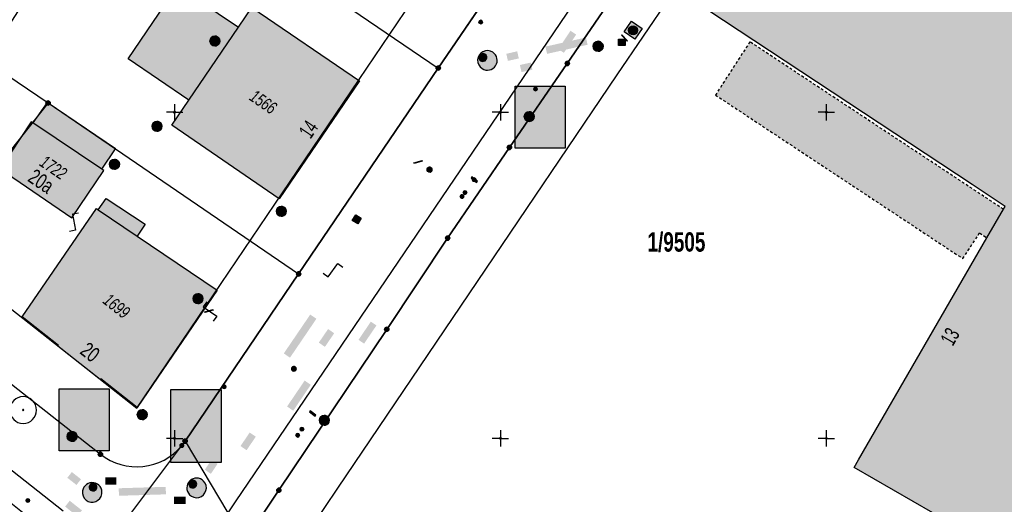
# Model space of a CAD drawing. Header units: metres. Extents: x 2695560 to 2696939, y 1260491 to 1262050.
# Tile 649 of 656: x 2696189 to 2696265, y 1261020 to 1261057. Entities that reach past the tile are written whole.
import ezdxf

# ---------------------------------------------------------------- set-up
doc = ezdxf.new("R2010")
doc.units = ezdxf.units.M
doc.linetypes.add('AUSGEZOGEN', pattern=[0])
doc.linetypes.add('VERDECKT2_S2', pattern=[0.36, 0.2, -0.16])
for name, color, linetype in [('XR$1$AV_Flächen (EO)', 7, 'AUSGEZOGEN'), ('XR$1$AV_Gebäudeflächen (BB)', 7, 'AUSGEZOGEN'), ('XR$1$AV_Gebäudeflächen (EO)', 7, 'AUSGEZOGEN'), ('XR$1$AV_Grenzpunkte', 7, 'AUSGEZOGEN'), ('XR$1$AV_Grundstück-Nr.', 7, 'AUSGEZOGEN'), ('XR$1$AV_Haus-Nr.', 7, 'AUSGEZOGEN'), ('XR$1$AV_Koordinatennetzpunkte', 7, 'AUSGEZOGEN'), ('XR$1$AV_Linien (BB)', 7, 'AUSGEZOGEN'), ('XR$1$AV_Linien (EO)', 7, 'AUSGEZOGEN'), ('XR$1$AV_Versicherung-Nr.', 7, 'AUSGEZOGEN'), ('XR$1$AW_LK_Schachtdeckel', 24, 'AUSGEZOGEN'), ('XR$1$AW_LK_Zwischenpunkt', 24, 'AUSGEZOGEN'), ('XR$1$EW_LK_Knoten', 1, 'AUSGEZOGEN'), ('XR$1$FM_LK_SW_TRASSEKNOTEN', 94, 'AUSGEZOGEN'), ('XR$1$GR_Baum', 94, 'AUSGEZOGEN'), ('XR$1$Liegenschaftsgrenzen', 7, 'AUSGEZOGEN'), ('XR$1$PFAV', 255, 'AUSGEZOGEN'), ('XR$1$PFAW', 255, 'AUSGEZOGEN'), ('XR$1$PFEW', 255, 'AUSGEZOGEN'), ('XR$1$PFWA', 255, 'AUSGEZOGEN'), ('XR$1$PFWFM', 255, 'AUSGEZOGEN'), ('XR$1$RAEW', 8, 'AUSGEZOGEN'), ('XR$1$RP_Abstandslinie', 7, 'AUSGEZOGEN'), ('XR$1$WA_LK_Absperrarmatur', 171, 'AUSGEZOGEN'), ('XR$1$WA_LK_Rohrleitungsteil', 171, 'AUSGEZOGEN')]:
    doc.layers.add(name, color=color, linetype=linetype)
doc.styles.add('ARIAL', font='arial.ttf')

# ---------------------------------------------------------------- blocks, each defined once
blk = doc.blocks.new('COMPLEXOBJECT_216')
at = {"layer": 'XR$1$AV_Linien (BB)', "color": 7, "linetype": 'AUSGEZOGEN', "transparency": 33554687}
blk.add_line((6178.66, 11036.1), (6194.31, 11023.79), dxfattribs=at)
blk.add_arc((6197.093, 11027.325), 4.499, 231.7849, 320.3496, dxfattribs=at)
blk = doc.blocks.new('COMPLEXOBJECT_247')
at = {"layer": 'XR$1$AV_Linien (BB)', "color": 7, "linetype": 'AUSGEZOGEN', "transparency": 33554687}
blk.add_line((6150.06, 11049.55), (6190.14, 11017.93), dxfattribs=at)
blk.add_arc((6187.213, 11014.383), 4.599, 323.0829, 50.47373, dxfattribs=at)
blk = doc.blocks.new('COMPLEXOBJECT_740')
at = {"layer": 'XR$1$AV_Linien (BB)', "color": 7, "linetype": 'AUSGEZOGEN', "transparency": 33554687}
blk.add_lwpolyline([(6287.505, 11142.244), (6261.157, 11103.34), (6204.708, 11020.205), (6204.085, 11019.306)], dxfattribs=at)
blk = doc.blocks.new('COMPLEXOBJECT_741')
at = {"layer": 'XR$1$AV_Linien (BB)', "color": 7, "linetype": 'AUSGEZOGEN', "transparency": 33554687}
blk.add_lwpolyline([(6088.704, 11099.658), (6147.236, 11053.415), (6148.646, 11053.193), (6191.449, 11019.447)], dxfattribs=at)
blk = doc.blocks.new('COMPLEXOBJECT_1279')
at = {"layer": 'XR$1$Liegenschaftsgrenzen', "color": 7, "linetype": 'AUSGEZOGEN', "transparency": 33554687}
blk.add_line((6150.06, 11049.55), (6190.14, 11017.93), dxfattribs=at)
for centre, radius, start, end in [((6147.342, 11046.081), 4.407, 51.9274, 56.74556), ((6187.213, 11014.383), 4.599, 323.0829, 50.47373)]:
    blk.add_arc(centre, radius, start, end, dxfattribs=at)
blk = doc.blocks.new('COMPLEXOBJECT_1288')
at = {"layer": 'XR$1$Liegenschaftsgrenzen', "color": 7, "linetype": 'AUSGEZOGEN', "transparency": 33554687}
blk.add_line((6178.66, 11036.1), (6194.31, 11023.79), dxfattribs=at)
blk.add_arc((6197.093, 11027.325), 4.499, 231.7849, 320.3496, dxfattribs=at)
blk = doc.blocks.new('BAV15')
at = {"layer": 'XR$1$PFAV', "transparency": 33554687}
blk.add_hatch(color=7, dxfattribs=at).paths.add_polyline_path([(0.5, 0), (0.49, 0.1), (0.46, 0.2), (0.41, 0.29), (0.34, 0.36), (0.26, 0.42), (0.17, 0.47), (0.08, 0.49), (-0.03, 0.5), (-0.13, 0.48), (-0.22, 0.45), (-0.31, 0.4), (-0.38, 0.33), (-0.44, 0.24), (-0.48, 0.15), (-0.5, 0.05), (-0.5, -0.05), (-0.48, -0.15), (-0.44, -0.24), (-0.38, -0.33), (-0.31, -0.4), (-0.22, -0.45), (-0.13, -0.48), (-0.03, -0.5), (0.08, -0.49), (0.17, -0.47), (0.26, -0.42), (0.34, -0.36), (0.41, -0.29), (0.46, -0.2), (0.49, -0.1)])
at = {"color": 7, "transparency": 33554687}
for start, end in [(90, 270), (270, 90)]:
    blk.add_arc((0, 0), 0.5, start, end, dxfattribs=at)
at = {"layer": 'XR$1$PFAV', "transparency": 33554687}
blk.add_circle((0, 0), 0.5, dxfattribs=at)
blk = doc.blocks.new('BWAV20')
at = {"true_color": 0x000000, "transparency": 33554687}
blk.add_hatch(color=18, dxfattribs=at).paths.add_polyline_path([(0.17, 0), (0.16, 0.03), (0.15, 0.07), (0.14, 0.1), (0.11, 0.12), (0.09, 0.14), (0.06, 0.16), (0.03, 0.16), (-0.01, 0.17), (-0.04, 0.16), (-0.07, 0.15), (-0.1, 0.13), (-0.13, 0.11), (-0.15, 0.08), (-0.16, 0.05), (-0.17, 0.02), (-0.17, -0.02), (-0.16, -0.05), (-0.15, -0.08), (-0.13, -0.11), (-0.1, -0.13), (-0.07, -0.15), (-0.04, -0.16), (-0.01, -0.17), (0.03, -0.16), (0.06, -0.16), (0.09, -0.14), (0.11, -0.12), (0.14, -0.1), (0.15, -0.07), (0.16, -0.03)])
at = {"layer": 'XR$1$PFAV', "transparency": 33554687}
blk.add_hatch(color=7, dxfattribs=at).paths.add_polyline_path([(0.5, 0), (0.49, 0.1), (0.46, 0.2), (0.41, 0.29), (0.34, 0.36), (0.26, 0.42), (0.17, 0.47), (0.08, 0.49), (-0.03, 0.5), (-0.13, 0.48), (-0.22, 0.45), (-0.31, 0.4), (-0.38, 0.33), (-0.44, 0.24), (-0.48, 0.15), (-0.5, 0.05), (-0.5, -0.05), (-0.48, -0.15), (-0.44, -0.24), (-0.38, -0.33), (-0.31, -0.4), (-0.22, -0.45), (-0.13, -0.48), (-0.03, -0.5), (0.08, -0.49), (0.17, -0.47), (0.26, -0.42), (0.34, -0.36), (0.41, -0.29), (0.46, -0.2), (0.49, -0.1)])
blk = doc.blocks.new('BAV2041')
at = {"color": 7, "transparency": 33554687}
for p, q in [((-0.05, 0), (-0.5, 0)), ((0, 0.5), (0, 0.05)), ((0.05, 0), (0.5, 0)), ((0, -0.05), (0, -0.5))]:
    blk.add_line(p, q, dxfattribs=at)
blk.add_circle((0, 0), 0.05, dxfattribs=at)
for start, end in [(90, 270), (270, 90)]:
    blk.add_arc((0, 0), 0.05, start, end, dxfattribs=at)
blk = doc.blocks.new('WBGR1')
at = {"color": 94, "transparency": 33554687}
for radius, start, end in [(1, 90, 270), (1, 270, 90), (0.05, 90, 270), (0.05, 270, 90)]:
    blk.add_arc((0, 0), radius, start, end, dxfattribs=at)
blk = doc.blocks.new('BAW2092')
at = {"true_color": 0x000000, "transparency": 33554687}
blk.add_hatch(color=18, dxfattribs=at).paths.add_polyline_path([(-0.03, 0.5), (-0.03, -0.5), (0.03, -0.5), (0.03, 0.5)])
at = {"transparency": 33554687}
blk.add_lwpolyline([(-0.03, 0.5), (0.03, 0.5), (0.03, -0.5), (-0.03, -0.5), (-0.03, 0.5)], close=True, dxfattribs=at)
blk = doc.blocks.new('BAW2093')
at = {"transparency": 33554687}
blk.add_lwpolyline([(-0.375, -0.5), (0, -0.5), (0, 0.5), (0.375, 0.5)], dxfattribs=at)
blk = doc.blocks.new('BAW2087')
at = {"lineweight": 25, "true_color": 0x000000, "transparency": 33554687}
h = blk.add_hatch(color=18, dxfattribs=at)
h.paths.add_polyline_path([(-0.5, 0.5), (-0.5, -0.5), (0.5, -0.5), (0.5, 0.5)])
h.paths.add_polyline_path([(0.337, -0.069), (0.316, -0.136), (0.282, -0.196), (0.237, -0.249), (0.182, -0.292), (0.119, -0.322), (0.052, -0.34), (-0.017, -0.343), (-0.086, -0.333), (-0.151, -0.309), (-0.21, -0.272), (-0.261, -0.224), (-0.301, -0.167), (-0.328, -0.103), (-0.342, -0.035), (-0.342, 0.035), (-0.328, 0.103), (-0.301, 0.167), (-0.261, 0.224), (-0.21, 0.272), (-0.151, 0.309), (-0.086, 0.333), (-0.017, 0.343), (0.052, 0.34), (0.119, 0.322), (0.182, 0.292), (0.237, 0.249), (0.282, 0.196), (0.316, 0.136), (0.337, 0.069), (0.344, 0)], flags=16)
at = {"layer": 'XR$1$PFAW', "lineweight": 25, "transparency": 33554687}
blk.add_hatch(color=7, dxfattribs=at).paths.add_polyline_path([(0.344, 0), (0.337, 0.069), (0.316, 0.136), (0.282, 0.196), (0.237, 0.249), (0.182, 0.292), (0.119, 0.322), (0.052, 0.34), (-0.017, 0.343), (-0.086, 0.333), (-0.151, 0.309), (-0.21, 0.272), (-0.261, 0.224), (-0.301, 0.167), (-0.328, 0.103), (-0.342, 0.035), (-0.342, -0.035), (-0.328, -0.103), (-0.301, -0.167), (-0.261, -0.224), (-0.21, -0.272), (-0.151, -0.309), (-0.086, -0.333), (-0.017, -0.343), (0.052, -0.34), (0.119, -0.322), (0.182, -0.292), (0.237, -0.249), (0.282, -0.196), (0.316, -0.136), (0.337, -0.069)])
at = {"lineweight": 25, "transparency": 33554687}
for p, q in [((-0.5, 0.5, 0.993), (0.5, 0.5, 0.993)), ((-0.5, -0.5, 0.993), (-0.5, 0.5, 0.993)), ((0.5, 0.5, 0.993), (0.5, -0.5, 0.993)), ((0.5, -0.5, 0.993), (-0.5, -0.5, 0.993))]:
    blk.add_line(p, q, dxfattribs=at)
blk.add_circle((0, 0), 0.344, dxfattribs=at)
at = {"layer": 'XR$1$PFAW', "lineweight": 25, "transparency": 33554687}
blk.add_line((-0.5, 0.5), (0.5, 0.5), dxfattribs=at)
at = {"layer": 'XR$1$PFAW', "color": 31, "lineweight": 25, "transparency": 33554687}
for p, q in [((-0.5, -0.5), (-0.5, 0.5)), ((0.5, 0.5), (0.5, -0.5)), ((0.5, -0.5), (-0.5, -0.5))]:
    blk.add_line(p, q, dxfattribs=at)
at = {"layer": 'XR$1$PFAW', "lineweight": 25, "transparency": 33554687}
blk.add_circle((0, 0), 0.344, dxfattribs=at)
blk = doc.blocks.new('BAW2089')
at = {"layer": 'XR$1$PFAW', "transparency": 33554687}
blk.add_hatch(color=7, dxfattribs=at).paths.add_polyline_path([(-0.5, 0.5), (-0.5, -0.5), (0.5, -0.5), (0.5, 0.5)])
at = {"transparency": 33554687}
blk.add_lwpolyline([(-0.5, 0.5), (0.5, 0.5), (0.5, -0.5), (-0.5, -0.5), (-0.5, 0.5)], close=True, dxfattribs=at)
at = {"layer": 'XR$1$PFAW', "transparency": 33554687}
blk.add_lwpolyline([(-0.5, 0.5), (0.5, 0.5), (0.5, -0.5), (-0.5, -0.5), (-0.5, 0.5)], close=True, dxfattribs=at)
blk = doc.blocks.new('BAW2082')
at = {"layer": 'XR$1$PFAW', "transparency": 33554687}
blk.add_hatch(color=7, dxfattribs=at).paths.add_polyline_path([(0.51, 0), (0.5, 0.1), (0.47, 0.19), (0.42, 0.28), (0.35, 0.36), (0.27, 0.42), (0.18, 0.47), (0.08, 0.49), (-0.02, 0.5), (-0.12, 0.48), (-0.21, 0.45), (-0.3, 0.39), (-0.37, 0.32), (-0.43, 0.24), (-0.47, 0.15), (-0.49, 0.05), (-0.49, -0.05), (-0.47, -0.15), (-0.43, -0.25), (-0.37, -0.33), (-0.3, -0.4), (-0.21, -0.45), (-0.12, -0.49), (-0.02, -0.5), (0.08, -0.5), (0.18, -0.47), (0.27, -0.43), (0.35, -0.37), (0.42, -0.29), (0.47, -0.2), (0.5, -0.1)])
at = {"transparency": 33554687}
for start, end in [(91.1948, 268.8052), (268.8052, 91.1948)]:
    blk.add_arc((0.01, 0), 0.5, start, end, dxfattribs=at)
at = {"layer": 'XR$1$PFAW', "transparency": 33554687}
blk.add_circle((0.01, 0), 0.5, dxfattribs=at)
blk = doc.blocks.new('BAW2083')
at = {"layer": 'XR$1$PFAW', "transparency": 33554687}
h = blk.add_hatch(color=7, dxfattribs=at)
h.paths.add_polyline_path([(0.414, 0.751), (0.338, 0.747), (0.263, 0.735), (0.189, 0.716), (0.118, 0.69), (0.05, 0.656), (-0.015, 0.616), (-0.075, 0.57), (-0.13, 0.517), (-0.179, 0.46), (-0.223, 0.397), (-0.259, 0.331), (-0.289, 0.261), (-0.312, 0.189), (-0.327, 0.114), (-0.335, 0.039), (-0.335, -0.037), (-0.327, -0.113), (-0.312, -0.187), (-0.289, -0.26), (-0.259, -0.33), (-0.223, -0.396), (-0.179, -0.458), (-0.13, -0.516), (-0.075, -0.568), (-0.015, -0.615), (0.05, -0.655), (0.118, -0.689), (0.189, -0.715), (0.263, -0.734), (0.338, -0.746), (0.414, -0.749), (0.49, -0.746), (0.565, -0.734), (0.638, -0.715), (0.71, -0.689), (0.778, -0.655), (0.842, -0.615), (0.902, -0.568), (0.957, -0.516), (1.007, -0.458), (1.05, -0.396), (1.087, -0.33), (1.117, -0.26), (1.14, -0.187), (1.155, -0.113), (1.163, -0.037), (1.163, 0.039), (1.155, 0.114), (1.14, 0.189), (1.117, 0.261), (1.087, 0.331), (1.05, 0.397), (1.007, 0.46), (0.957, 0.517), (0.902, 0.57), (0.842, 0.616), (0.778, 0.656), (0.71, 0.69), (0.638, 0.716), (0.565, 0.735), (0.49, 0.747)])
h.paths.add_polyline_path([(0.03, -0.298), (0, -0.3), (-0.03, -0.298), (-0.06, -0.294), (-0.09, -0.286), (-0.118, -0.276), (-0.146, -0.262), (-0.171, -0.246), (-0.195, -0.228), (-0.217, -0.207), (-0.237, -0.184), (-0.255, -0.159), (-0.269, -0.132), (-0.281, -0.104), (-0.29, -0.075), (-0.297, -0.045), (-0.3, -0.015), (-0.3, 0.015), (-0.297, 0.045), (-0.29, 0.075), (-0.281, 0.104), (-0.269, 0.132), (-0.255, 0.159), (-0.237, 0.184), (-0.217, 0.207), (-0.195, 0.228), (-0.171, 0.246), (-0.146, 0.262), (-0.118, 0.276), (-0.09, 0.286), (-0.06, 0.294), (-0.03, 0.298), (0, 0.3), (0.03, 0.298), (0.06, 0.294), (0.09, 0.286), (0.118, 0.276), (0.146, 0.262), (0.171, 0.246), (0.195, 0.228), (0.217, 0.207), (0.237, 0.184), (0.255, 0.159), (0.269, 0.132), (0.281, 0.104), (0.29, 0.075), (0.297, 0.045), (0.3, 0.015), (0.3, -0.015), (0.297, -0.045), (0.29, -0.075), (0.281, -0.104), (0.269, -0.132), (0.255, -0.159), (0.237, -0.184), (0.217, -0.207), (0.195, -0.228), (0.171, -0.246), (0.146, -0.262), (0.118, -0.276), (0.09, -0.286), (0.06, -0.294)], flags=16)
blk.add_hatch(color=7, dxfattribs=at).paths.add_polyline_path([(0, 0.3), (-0.03, 0.298), (-0.06, 0.294), (-0.09, 0.286), (-0.118, 0.276), (-0.146, 0.262), (-0.171, 0.246), (-0.195, 0.228), (-0.217, 0.207), (-0.237, 0.184), (-0.255, 0.159), (-0.269, 0.132), (-0.281, 0.104), (-0.29, 0.075), (-0.297, 0.045), (-0.3, 0.015), (-0.3, -0.015), (-0.297, -0.045), (-0.29, -0.075), (-0.281, -0.104), (-0.269, -0.132), (-0.255, -0.159), (-0.237, -0.184), (-0.217, -0.207), (-0.195, -0.228), (-0.171, -0.246), (-0.146, -0.262), (-0.118, -0.276), (-0.09, -0.286), (-0.06, -0.294), (-0.03, -0.298), (0, -0.3), (0.03, -0.298), (0.06, -0.294), (0.09, -0.286), (0.118, -0.276), (0.146, -0.262), (0.171, -0.246), (0.195, -0.228), (0.217, -0.207), (0.237, -0.184), (0.255, -0.159), (0.269, -0.132), (0.281, -0.104), (0.29, -0.075), (0.297, -0.045), (0.3, -0.015), (0.3, 0.015), (0.297, 0.045), (0.29, 0.075), (0.281, 0.104), (0.269, 0.132), (0.255, 0.159), (0.237, 0.184), (0.217, 0.207), (0.195, 0.228), (0.171, 0.246), (0.146, 0.262), (0.118, 0.276), (0.09, 0.286), (0.06, 0.294), (0.03, 0.298)])
at = {"transparency": 33554687}
for start, end in [(90, 270), (270, 90)]:
    blk.add_arc((0.414, 0.001), 0.75, start, end, dxfattribs=at)
at = {"lineweight": 25, "transparency": 33554687}
for start, end in [(90, 270), (270, 90)]:
    blk.add_arc((0, 0), 0.3, start, end, dxfattribs=at)
blk = doc.blocks.new('BAW2088')
at = {"layer": 'XR$1$PFAW', "transparency": 33554687}
blk.add_hatch(color=253, dxfattribs=at).paths.add_polyline_path([(0.51, 0), (0.5, 0.101), (0.47, 0.197), (0.421, 0.286), (0.355, 0.362), (0.275, 0.424), (0.184, 0.469), (0.086, 0.494), (-0.015, 0.499), (-0.115, 0.484), (-0.21, 0.449), (-0.296, 0.395), (-0.369, 0.326), (-0.427, 0.243), (-0.467, 0.15), (-0.487, 0.051), (-0.487, -0.051), (-0.467, -0.15), (-0.427, -0.243), (-0.369, -0.326), (-0.296, -0.395), (-0.21, -0.449), (-0.115, -0.484), (-0.015, -0.499), (0.086, -0.494), (0.184, -0.469), (0.275, -0.424), (0.355, -0.362), (0.421, -0.286), (0.47, -0.197), (0.5, -0.101)])
at = {"transparency": 33554687}
for start, end in [(91.19481, 268.80519), (268.80519, 91.19481)]:
    blk.add_arc((0.01, 0), 0.5, start, end, dxfattribs=at)
at = {"layer": 'XR$1$PFAW', "transparency": 33554687}
blk.add_circle((0.01, 0), 0.5, dxfattribs=at)
blk = doc.blocks.new('BWA2013')
at = {"true_color": 0x000000, "transparency": 33554687}
blk.add_hatch(color=18, dxfattribs=at).paths.add_polyline_path([(-0.29, -0.41), (0.35, 0.36), (0.29, 0.41), (-0.35, -0.36)])
at = {"transparency": 33554687}
blk.add_lwpolyline([(-0.29, -0.41), (-0.35, -0.36), (0.29, 0.41), (0.35, 0.36), (-0.29, -0.41)], close=True, dxfattribs=at)
blk = doc.blocks.new('BWA965')
at = {"layer": 'XR$1$PFWA', "transparency": 33554687}
blk.add_hatch(color=7, dxfattribs=at).paths.add_polyline_path([(0, 0.5), (-0.05, 0.5), (-0.1, 0.49), (-0.15, 0.48), (-0.2, 0.46), (-0.24, 0.44), (-0.29, 0.41), (-0.33, 0.38), (-0.36, 0.34), (-0.4, 0.31), (-0.42, 0.26), (-0.45, 0.22), (-0.47, 0.17), (-0.48, 0.13), (-0.49, 0.08), (-0.5, 0.03), (-0.5, -0.03), (-0.49, -0.08), (-0.48, -0.13), (-0.47, -0.17), (-0.45, -0.22), (-0.42, -0.26), (-0.4, -0.31), (-0.36, -0.34), (-0.33, -0.38), (-0.29, -0.41), (-0.24, -0.44), (-0.2, -0.46), (-0.15, -0.48), (-0.1, -0.49), (-0.05, -0.5), (0, -0.5), (0.05, -0.5), (0.1, -0.49), (0.15, -0.48), (0.2, -0.46), (0.24, -0.44), (0.29, -0.41), (0.33, -0.38), (0.36, -0.34), (0.4, -0.31), (0.42, -0.26), (0.45, -0.22), (0.47, -0.17), (0.48, -0.13), (0.49, -0.08), (0.5, -0.03), (0.5, 0.03), (0.49, 0.08), (0.48, 0.13), (0.47, 0.17), (0.45, 0.22), (0.42, 0.26), (0.4, 0.31), (0.36, 0.34), (0.33, 0.38), (0.29, 0.41), (0.24, 0.44), (0.2, 0.46), (0.15, 0.48), (0.1, 0.49), (0.05, 0.5)])
at = {"transparency": 33554687}
blk.add_line((0, 0.5), (0, -0.5), dxfattribs=at)
for start, end in [(90, 270), (270, 90)]:
    blk.add_arc((0, 0), 0.5, start, end, dxfattribs=at)
blk = doc.blocks.new('BWA2012')
at = {"layer": 'XR$1$PFWA', "transparency": 33554687}
blk.add_hatch(color=7, dxfattribs=at).paths.add_polyline_path([(0.5, 0), (0.49, 0.1), (0.46, 0.2), (0.41, 0.29), (0.34, 0.36), (0.26, 0.42), (0.17, 0.47), (0.08, 0.49), (-0.03, 0.5), (-0.13, 0.48), (-0.22, 0.45), (-0.31, 0.4), (-0.38, 0.33), (-0.44, 0.24), (-0.48, 0.15), (-0.5, 0.05), (-0.5, -0.05), (-0.48, -0.15), (-0.44, -0.24), (-0.38, -0.33), (-0.31, -0.4), (-0.22, -0.45), (-0.13, -0.48), (-0.03, -0.5), (0.08, -0.49), (0.17, -0.47), (0.26, -0.42), (0.34, -0.36), (0.41, -0.29), (0.46, -0.2), (0.49, -0.1)])
at = {"transparency": 33554687}
blk.add_line((0.35, 0.35), (-0.35, -0.35), dxfattribs=at)
for start, end in [(45, 225), (225, 45)]:
    blk.add_arc((0, 0), 0.5, start, end, dxfattribs=at)
at = {"layer": 'XR$1$PFWA', "transparency": 33554687}
blk.add_circle((0, 0), 0.5, dxfattribs=at)
blk = doc.blocks.new('BEWLP2549_S')
at = {"layer": 'XR$1$PFEW', "transparency": 33554687}
blk.add_hatch(color=7, dxfattribs=at).paths.add_polyline_path([(0.5, 0), (0.49, 0.1), (0.46, 0.2), (0.41, 0.29), (0.34, 0.36), (0.26, 0.42), (0.17, 0.47), (0.08, 0.49), (-0.03, 0.5), (-0.13, 0.48), (-0.22, 0.45), (-0.31, 0.4), (-0.38, 0.33), (-0.44, 0.24), (-0.48, 0.15), (-0.5, 0.05), (-0.5, -0.05), (-0.48, -0.15), (-0.44, -0.24), (-0.38, -0.33), (-0.31, -0.4), (-0.22, -0.45), (-0.13, -0.48), (-0.03, -0.5), (0.08, -0.49), (0.17, -0.47), (0.26, -0.42), (0.34, -0.36), (0.41, -0.29), (0.46, -0.2), (0.49, -0.1)])
at = {"color": 1, "transparency": 33554687}
for p, q in [((0.35, -0.35), (-0.35, 0.35)), ((-0.35, -0.35), (0.35, 0.35))]:
    blk.add_line(p, q, dxfattribs=at)
for start, end in [(91.3809, 268.6191), (268.6191, 91.3809)]:
    blk.add_arc((0, 0), 0.5, start, end, dxfattribs=at)
at = {"layer": 'XR$1$PFEW', "transparency": 33554687}
blk.add_circle((0, 0), 0.5, dxfattribs=at)
blk = doc.blocks.new('BEW957')
at = {"layer": 'XR$1$RAEW', "transparency": 33554687}
blk.add_hatch(color=1, dxfattribs=at).paths.add_polyline_path([(-0.5, 0), (-0.5, -0.05), (-0.49, -0.1), (-0.48, -0.15), (-0.46, -0.2), (-0.44, -0.24), (-0.41, -0.29), (-0.38, -0.33), (-0.34, -0.36), (-0.31, -0.4), (-0.26, -0.42), (-0.22, -0.45), (-0.17, -0.47), (-0.13, -0.48), (-0.08, -0.49), (-0.03, -0.5), (0.03, -0.5), (0.08, -0.49), (0.13, -0.48), (0.17, -0.47), (0.22, -0.45), (0.26, -0.42), (0.31, -0.4), (0.34, -0.36), (0.38, -0.33), (0.41, -0.29), (0.44, -0.24), (0.46, -0.2), (0.48, -0.15), (0.49, -0.1), (0.5, -0.05), (0.5, 0), (0.5, 0.05), (0.49, 0.1), (0.48, 0.15), (0.46, 0.2), (0.44, 0.24), (0.41, 0.29), (0.38, 0.33), (0.34, 0.36), (0.31, 0.4), (0.26, 0.42), (0.22, 0.45), (0.17, 0.47), (0.13, 0.48), (0.08, 0.49), (0.03, 0.5), (-0.03, 0.5), (-0.08, 0.49), (-0.13, 0.48), (-0.17, 0.47), (-0.22, 0.45), (-0.26, 0.42), (-0.31, 0.4), (-0.34, 0.36), (-0.38, 0.33), (-0.41, 0.29), (-0.44, 0.24), (-0.46, 0.2), (-0.48, 0.15), (-0.49, 0.1), (-0.5, 0.05)])
at = {"color": 1, "transparency": 33554687}
for start, end in [(90, 180), (180, 270), (0, 90), (270, 0)]:
    blk.add_arc((0, 0), 0.5, start, end, dxfattribs=at)
at = {"layer": 'XR$1$RAEW', "color": 1, "transparency": 33554687}
blk.add_circle((0, 0), 0.5, dxfattribs=at)
blk = doc.blocks.new('BEWG5')
at = {"transparency": 33554687}
blk.add_hatch(color=1, dxfattribs=at).paths.add_polyline_path([(-0.083375, -0.5), (0.083375, -0.5), (0.083375, 0.5), (-0.083375, 0.5)])
at = {"color": 1, "transparency": 33554687}
blk.add_lwpolyline([(-0.083375, -0.5), (0.083375, -0.5), (0.083375, 0.5), (-0.083375, 0.5), (-0.083375, -0.5)], close=True, dxfattribs=at)
blk = doc.blocks.new('BWFM1')
at = {"layer": 'XR$1$PFWFM', "transparency": 33554687}
blk.add_hatch(color=7, dxfattribs=at).paths.add_polyline_path([(-0.5, 0.5), (-0.5, -0.5), (0.5, -0.5), (0.5, 0.5)])
at = {"color": 94, "transparency": 33554687}
blk.add_lwpolyline([(-0.5, 0.5), (0.5, 0.5), (0.5, -0.5), (-0.5, -0.5), (-0.5, 0.5)], close=True, dxfattribs=at)

msp = doc.modelspace()

# ---------------------------------------------------------------- hatches: boundary and pattern name
at = {"transparency": 33554687}
for points in [[(2696230.408, 1261054.655), (2696230.839, 1261054.365), (2696231.78, 1261055.765), (2696231.349, 1261056.055)], [(2696229.423, 1261054.84), (2696229.548, 1261054.285), (2696232.657, 1261054.984), (2696232.532, 1261055.539)], [(2696226.421, 1261054.292), (2696226.542, 1261053.746), (2696227.379, 1261053.932), (2696227.258, 1261054.478)], [(2696227.464, 1261053.432), (2696227.586, 1261052.886), (2696228.422, 1261053.072), (2696228.301, 1261053.618)], [(2696227.098, 1261051.801), (2696227.098, 1261047.053), (2696230.942, 1261047.053), (2696230.942, 1261051.801)], [(2696209.35, 1261031.323), (2696209.826, 1261030.999), (2696211.854, 1261033.979), (2696211.378, 1261034.303)], [(2696215.082, 1261032.367), (2696215.512, 1261032.075), (2696216.46, 1261033.469), (2696216.03, 1261033.761)], [(2696212.036, 1261032.15), (2696212.506, 1261031.829), (2696213.218, 1261032.872), (2696212.748, 1261033.193)], [(2696209.603, 1261027.254), (2696210.075, 1261026.934), (2696211.423, 1261028.922), (2696210.951, 1261029.242)], [(2696192.113, 1261028.608), (2696192.113, 1261023.862), (2696195.953, 1261023.862), (2696195.953, 1261028.608)], [(2696200.685, 1261028.57), (2696200.685, 1261022.976), (2696204.534, 1261022.976), (2696204.534, 1261028.57)], [(2696206.032, 1261024.223), (2696206.502, 1261023.907), (2696207.202, 1261024.947), (2696206.732, 1261025.263)], [(2696203.293, 1261022.412), (2696203.756, 1261022.098), (2696204.273, 1261022.861), (2696203.81, 1261023.175)], [(2696193.09, 1261022.232), (2696192.745, 1261021.792), (2696193.448, 1261021.242), (2696193.792, 1261021.682)], [(2696195.649, 1261021.822), (2696195.652, 1261021.263), (2696196.509, 1261021.267), (2696196.506, 1261021.827)], [(2696196.687, 1261020.989), (2696196.705, 1261020.413), (2696200.309, 1261020.523), (2696200.291, 1261021.099)], [(2696192.929, 1261020.032), (2696192.575, 1261019.585), (2696193.511, 1261018.844), (2696193.865, 1261019.291)], [(2696200.922, 1261020.339), (2696200.925, 1261019.78), (2696201.817, 1261019.785), (2696201.814, 1261020.344)]]:
    msp.add_hatch(color=7, dxfattribs=at).paths.add_polyline_path(points)
at = {"layer": 'XR$1$AV_Gebäudeflächen (BB)', "true_color": 0xd2d2d2, "transparency": 33554687}
for points in [[(2696253.095, 1261022.574), (2696289.311, 1261001.722), (2696290.377, 1261001.108), (2696293.512, 1260999.303), (2696291.614, 1260996.007), (2696293.997, 1260994.635), (2696295.892, 1260997.925), (2696305.692, 1260992.282), (2696305.802, 1260992.473), (2696328.74, 1260979.266), (2696327.961, 1260977.913), (2696331.913, 1260975.638), (2696332.695, 1260976.997), (2696335.103, 1260975.611), (2696338.38, 1260973.724), (2696346.299, 1260988.713), (2696354.472, 1261004.183), (2696354.551, 1261004.141), (2696365.939, 1261025.755), (2696366.349, 1261026.534), (2696365.81, 1261026.817), (2696364.711, 1261027.394), (2696364.646, 1261027.27), (2696362.445, 1261028.425), (2696360.856, 1261029.26), (2696360.921, 1261029.384), (2696320.346, 1261050.69), (2696320.281, 1261050.566), (2696316.358, 1261052.626), (2696316.423, 1261052.75), (2696312.419, 1261054.852), (2696302.52, 1261060.05), (2696302.455, 1261059.926), (2696298.585, 1261061.958), (2696298.65, 1261062.082), (2696283.065, 1261070.266), (2696283, 1261070.142), (2696279.786, 1261071.83), (2696279.851, 1261071.954), (2696258.97, 1261082.918), (2696258.667, 1261082.34), (2696256.01, 1261083.735), (2696239.489, 1261059.254), (2696262.155, 1261044.271), (2696264.691, 1261042.595), (2696264.561, 1261042.37), (2696263.295, 1261040.185), (2696253.436, 1261023.162)], [(2696200.753, 1261048.809), (2696208.993, 1261043.18), (2696215.15, 1261052.225), (2696206.898, 1261057.85), (2696205.869, 1261056.336), (2696201.208, 1261059.503), (2696197.402, 1261053.904), (2696202.063, 1261050.736)], [(2696193.084, 1261041.714), (2696195.54, 1261045.352), (2696195.382, 1261045.458), (2696196.431, 1261047.012), (2696191.198, 1261050.544), (2696190.103, 1261048.999), (2696189.981, 1261049.085), (2696187.567, 1261045.468)], [(2696189.287, 1261034.124), (2696192.07, 1261031.935), (2696192.027, 1261031.88), (2696195.275, 1261029.318), (2696195.323, 1261029.377), (2696198.106, 1261027.188), (2696204.233, 1261036.162), (2696198.105, 1261040.311), (2696198.722, 1261041.222), (2696195.712, 1261043.211), (2696195.118, 1261042.334), (2696194.977, 1261042.429)]]:
    msp.add_hatch(color=254, dxfattribs=at).paths.add_polyline_path(points)
at = {"layer": 'XR$1$AV_Gebäudeflächen (EO)', "true_color": 0xebebeb, "transparency": 33554687}
msp.add_hatch(color=7, dxfattribs=at).paths.add_polyline_path([(2696242.466, 1261051.13), (2696261.439, 1261038.595), (2696262.734, 1261040.556), (2696263.295, 1261040.185), (2696264.561, 1261042.37), (2696245.112, 1261055.206)])

# ---------------------------------------------------------------- linework, layer by layer
at = {"color": 24, "lineweight": -3, "transparency": 33554687}
for points in [[(2696227.098, 1261051.801), (2696230.942, 1261051.801), (2696230.942, 1261047.053), (2696227.098, 1261047.053), (2696227.098, 1261051.801)], [(2696192.113, 1261028.608), (2696195.953, 1261028.608), (2696195.953, 1261023.862), (2696192.113, 1261023.862), (2696192.113, 1261028.608)], [(2696200.685, 1261028.57), (2696204.534, 1261028.57), (2696204.534, 1261022.976), (2696200.685, 1261022.976), (2696200.685, 1261028.57)]]:
    msp.add_lwpolyline(points, close=True, dxfattribs=at)
at = {"layer": 'XR$1$AV_Flächen (EO)', "color": 7, "linetype": 'AUSGEZOGEN', "transparency": 33554687}
msp.add_line((2696263.295, 1261040.185), (2696264.561, 1261042.37), dxfattribs=at)
at = {"layer": 'XR$1$AV_Flächen (EO)', "color": 7, "linetype": 'VERDECKT2_S2', "transparency": 33554687}
for points in [[(2696264.561, 1261042.37), (2696245.112, 1261055.206), (2696242.466, 1261051.13)], [(2696242.466, 1261051.13), (2696261.439, 1261038.595), (2696262.734, 1261040.556), (2696263.295, 1261040.185)]]:
    msp.add_lwpolyline(points, dxfattribs=at)
at = {"layer": 'XR$1$AV_Linien (BB)', "color": 7, "linetype": 'AUSGEZOGEN', "transparency": 33554687}
for points in [[(2696206.36, 1261016.93), (2696208.97, 1261020.84), (2696217.25, 1261033.17), (2696221.92, 1261040.16), (2696226.66, 1261047.11), (2696231.1, 1261053.55), (2696238.41, 1261064.23), (2696289.55, 1261140.01), (2696294.152, 1261146.459)], [(2696289.311, 1261001.722), (2696253.095, 1261022.574), (2696253.095, 1261022.574), (2696253.436, 1261023.162), (2696263.295, 1261040.185), (2696264.561, 1261042.37), (2696264.691, 1261042.595), (2696262.155, 1261044.271), (2696239.489, 1261059.254), (2696256.01, 1261083.735), (2696258.667, 1261082.34), (2696258.97, 1261082.918), (2696279.851, 1261071.954), (2696279.786, 1261071.83), (2696283, 1261070.142), (2696283.065, 1261070.266), (2696298.65, 1261062.082), (2696298.585, 1261061.958), (2696302.455, 1261059.926), (2696302.52, 1261060.05), (2696312.419, 1261054.852)], [(2696201.78, 1261024.6), (2696210.49, 1261037.42), (2696221.2, 1261053.2), (2696230.393, 1261066.69)], [(2696193.084, 1261041.714), (2696195.54, 1261045.352), (2696195.382, 1261045.458), (2696196.431, 1261047.012), (2696191.198, 1261050.544), (2696190.103, 1261048.999), (2696189.981, 1261049.085)], [(2696189.981, 1261049.085), (2696187.567, 1261045.468), (2696193.084, 1261041.714)]]:
    msp.add_lwpolyline(points, dxfattribs=at)
for points in [[(2696200.753, 1261048.809), (2696202.063, 1261050.736), (2696197.402, 1261053.904), (2696201.208, 1261059.503), (2696205.869, 1261056.336), (2696206.898, 1261057.85), (2696215.15, 1261052.225), (2696208.993, 1261043.18), (2696200.753, 1261048.809)], [(2696189.287, 1261034.124), (2696194.977, 1261042.429), (2696195.118, 1261042.334), (2696195.712, 1261043.211), (2696198.722, 1261041.222), (2696198.105, 1261040.311), (2696204.233, 1261036.162), (2696198.106, 1261027.188), (2696195.323, 1261029.377), (2696195.275, 1261029.318), (2696192.027, 1261031.88), (2696192.07, 1261031.935), (2696189.287, 1261034.124)]]:
    msp.add_lwpolyline(points, close=True, dxfattribs=at)
msp.add_arc((2696197.816, 1261027.322), 4.809, 320.5147, 325.52755, dxfattribs=at)
at = {"layer": 'XR$1$AV_Linien (EO)', "color": 7, "linetype": 'AUSGEZOGEN', "transparency": 33554687}
for p, q in [((2696202.063, 1261050.736), (2696205.869, 1261056.336)), ((2696195.382, 1261045.458), (2696190.103, 1261048.999)), ((2696195.118, 1261042.334), (2696198.105, 1261040.311))]:
    msp.add_line(p, q, dxfattribs=at)
at = {"layer": 'XR$1$Liegenschaftsgrenzen', "color": 7, "linetype": 'AUSGEZOGEN', "transparency": 33554687}
for p, q in [((2696197.02, 1261069.58), (2696221.2, 1261053.2)), ((2696232.84, 1261070.28), (2696221.2, 1261053.2)), ((2696221.2, 1261053.2), (2696210.49, 1261037.42)), ((2696191.27, 1261050.52), (2696179.63, 1261035.91)), ((2696191.27, 1261050.52), (2696210.49, 1261037.42)), ((2696210.49, 1261037.42), (2696201.78, 1261024.6)), ((2696191.86, 1261011.43), (2696201.527, 1261024.264)), ((2696201.78, 1261024.6), (2696206.36, 1261016.93))]:
    msp.add_line(p, q, dxfattribs=at)
for points in [[(2696289.55, 1261140.01), (2696238.41, 1261064.23), (2696231.1, 1261053.55), (2696226.66, 1261047.11), (2696221.92, 1261040.16), (2696217.25, 1261033.17), (2696208.97, 1261020.84), (2696206.36, 1261016.93)], [(2696192.32, 1261062.85), (2696186.49, 1261053.75), (2696191.27, 1261050.52)]]:
    msp.add_lwpolyline(points, dxfattribs=at)
msp.add_arc((2696197.816, 1261027.322), 4.809, 320.5147, 325.52755, dxfattribs=at)
at = {"layer": 'XR$1$RP_Abstandslinie', "color": 7, "linetype": 'AUSGEZOGEN', "transparency": 33554687}
for p, q in [((2696239.958, 1261060.133), (2696234.913, 1261052.68)), ((2696234.913, 1261052.68), (2696213.472, 1261021.005)), ((2696213.472, 1261021.005), (2696206.745, 1261011.067))]:
    msp.add_line(p, q, dxfattribs=at)
msp.add_lwpolyline([(2696122.02, 1261136.41), (2696096.78, 1261106.97), (2696130.62, 1261080.3), (2696161.25, 1261056.15), (2696198.07, 1261027.13), (2696221.59, 1261061.91), (2696244.08, 1261095.12), (2696211.17, 1261117.59), (2696178.13, 1261140.14), (2696144.73, 1261162.92), (2696122.02, 1261136.41)], close=True, dxfattribs=at)

# ---------------------------------------------------------------- block references
at = {"layer": 'XR$1$AV_Grenzpunkte', "color": 7, "linetype": 'AUSGEZOGEN', "lineweight": -3, "transparency": 33554687}
for name, p, xscale, yscale in [('BAV15', (2696231.1, 1261053.55), 0.3249999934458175, 0.3249999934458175), ('BAV15', (2696221.2, 1261053.2), 0.3249999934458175, 0.3249999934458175), ('BAV15', (2696191.27, 1261050.52), 0.3249999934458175, 0.3249999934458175), ('BAV15', (2696226.66, 1261047.11), 0.3249999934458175, 0.3249999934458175), ('BAV15', (2696221.92, 1261040.16), 0.3249999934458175, 0.3249999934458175), ('BAV15', (2696210.49, 1261037.42), 0.3249999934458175, 0.3249999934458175), ('BAV15', (2696217.25, 1261033.17), 0.3249999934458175, 0.3249999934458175), ('BWAV20', (2696201.527, 1261024.264), 0.3899999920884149, 0.3899999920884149), ('BAV15', (2696201.78, 1261024.6), 0.3249999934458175, 0.3249999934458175), ('BAV15', (2696195.28, 1261023.6), 0.3249999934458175, 0.3249999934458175), ('BAV15', (2696208.97, 1261020.84), 0.3249999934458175, 0.3249999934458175)]:
    msp.add_blockref(name, p, dxfattribs=dict(at, xscale=xscale, yscale=yscale))
at = {"layer": 'XR$1$AV_Koordinatennetzpunkte', "color": 7, "linetype": 'AUSGEZOGEN', "lineweight": -3, "transparency": 33554687, "xscale": 1.25, "yscale": 1.25}
for p in [(2696200.97, 1261049.81), (2696225.97, 1261049.81), (2696250.97, 1261049.81), (2696200.97, 1261024.81), (2696225.97, 1261024.81), (2696250.97, 1261024.81)]:
    msp.add_blockref('BAV2041', p, dxfattribs=at)
at = {"layer": 'XR$1$AV_Linien (BB)', "color": 7, "linetype": 'AUSGEZOGEN', "lineweight": -3, "transparency": 33554687}
for name in ['COMPLEXOBJECT_740', 'COMPLEXOBJECT_741', 'COMPLEXOBJECT_247', 'COMPLEXOBJECT_216']:
    msp.add_blockref(name, (2690000.97, 1249999.81), dxfattribs=at)
at = {"layer": 'XR$1$AW_LK_Schachtdeckel', "color": 24, "linetype": 'AUSGEZOGEN', "lineweight": -3, "transparency": 33554687, "rotation": 54.815216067}
msp.add_blockref('BAW2087', (2696236.149, 1261056.098), dxfattribs=at)
at = {"layer": 'XR$1$AW_LK_Schachtdeckel', "color": 24, "linetype": 'AUSGEZOGEN', "lineweight": -3, "transparency": 33554687}
for name, p, xscale, yscale in [('BAW2082', (2696204.056, 1261055.268), 0.7499999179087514, 0.7499999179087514), ('BAW2088', (2696233.458, 1261054.869), 0.7578193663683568, 0.7578193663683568), ('BAW2089', (2696235.288, 1261055.172), 0.5000000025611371, 0.5000000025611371), ('BAW2082', (2696199.622, 1261048.73), 0.7499999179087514, 0.7499999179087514), ('BAW2088', (2696196.352, 1261045.82), 0.7578193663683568, 0.7578193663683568), ('BAW2082', (2696209.161, 1261042.217), 0.7499999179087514, 0.7499999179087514), ('BAW2082', (2696202.763, 1261035.525), 0.7499999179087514, 0.7499999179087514), ('BAW2082', (2696198.481, 1261026.634), 0.7499999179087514, 0.7499999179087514)]:
    msp.add_blockref(name, p, dxfattribs=dict(at, xscale=xscale, yscale=yscale))
for p, xscale, yscale, rotation in [((2696224.621, 1261054.006), 0.9999999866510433, 0.9999999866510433, 327.0542290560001), ((2696202.37, 1261021.313), 0.9999999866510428, 0.9999999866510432, 314.247825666), ((2696194.715, 1261021.08), 0.9999999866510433, 0.9999999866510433, 261.036752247)]:
    msp.add_blockref('BAW2083', p, dxfattribs=dict(at, xscale=xscale, yscale=yscale, rotation=rotation))
at = {"layer": 'XR$1$AW_LK_Zwischenpunkt', "color": 24, "linetype": 'AUSGEZOGEN', "lineweight": -3, "transparency": 33554687}
for name, p, xscale, yscale, rotation in [('BAW2092', (2696235.491, 1261055.499), 0.6249999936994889, 0.6249999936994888, 42.32676872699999), ('BAW2093', (2696193.249, 1261041.373), 1.250000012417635, 1.250000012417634, 190.8980753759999), ('BAW2093', (2696213.13, 1261037.7), 1.250000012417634, 1.250000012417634, 323.807752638), ('BAW2093', (2696203.693, 1261034.536), 1.250000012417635, 1.250000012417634, 235.676687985)]:
    msp.add_blockref(name, p, dxfattribs=dict(at, xscale=xscale, yscale=yscale, rotation=rotation))
at = {"layer": 'XR$1$EW_LK_Knoten', "color": 1, "linetype": 'AUSGEZOGEN', "lineweight": -3, "transparency": 33554687}
for name, p, xscale, yscale in [('BEW957', (2696224.458, 1261056.724), 0.2749999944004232, 0.2749999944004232), ('BEW957', (2696228.659, 1261051.589), 0.2749999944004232, 0.2749999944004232), ('BEWLP2549_S', (2696228.176, 1261049.479), 0.749999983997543, 0.749999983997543), ('BEW957', (2696223.963, 1261044.636), 0.2749999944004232, 0.2749999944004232), ('BEW957', (2696223.248, 1261043.654), 0.2749999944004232, 0.2749999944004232), ('BEW957', (2696204.776, 1261028.771), 0.2749999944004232, 0.2749999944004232), ('BEWLP2549_S', (2696212.464, 1261026.198), 0.749999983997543, 0.749999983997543), ('BEW957', (2696210.415, 1261025.055), 0.2749999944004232, 0.2749999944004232), ('BEW957', (2696210.742, 1261025.516), 0.2749999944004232, 0.2749999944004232), ('BEW957', (2696189.715, 1261020.051), 0.2749999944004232, 0.2749999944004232)]:
    msp.add_blockref(name, p, dxfattribs=dict(at, xscale=xscale, yscale=yscale))
for name, p, xscale, yscale, rotation in [('BEWG5', (2696223.963, 1261044.636), 0.5499999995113, 0.5499999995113, 49.5846), ('BEW957', (2696223.022, 1261043.351), 0.2749999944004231, 0.2749999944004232, 96.76439999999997), ('BEWG5', (2696211.565, 1261026.728), 0.5499999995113, 0.5499999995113, 52.64009999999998), ('BEWLP2549_S', (2696193.112, 1261024.96), 0.749999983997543, 0.7499999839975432, 275.4675)]:
    msp.add_blockref(name, p, dxfattribs=dict(at, xscale=xscale, yscale=yscale, rotation=rotation))
at = {"layer": 'XR$1$FM_LK_SW_TRASSEKNOTEN', "color": 94, "linetype": 'AUSGEZOGEN', "lineweight": -3, "transparency": 33554687, "xscale": 0.5000000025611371, "yscale": 0.5000000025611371, "rotation": 238.969613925}
msp.add_blockref('BWFM1', (2696214.951, 1261041.605), dxfattribs=at)
at = {"layer": 'XR$1$GR_Baum', "color": 94, "linetype": 'AUSGEZOGEN', "lineweight": -3, "transparency": 33554687, "xscale": 1.027451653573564, "yscale": 1.027451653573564}
msp.add_blockref('WBGR1', (2696189.358, 1261026.983), dxfattribs=at)
at = {"layer": 'XR$1$Liegenschaftsgrenzen', "color": 7, "linetype": 'AUSGEZOGEN', "lineweight": -3, "transparency": 33554687}
for name in ['COMPLEXOBJECT_1279', 'COMPLEXOBJECT_1288']:
    msp.add_blockref(name, (2690000.97, 1249999.81), dxfattribs=at)
at = {"layer": 'XR$1$WA_LK_Absperrarmatur', "color": 171, "linetype": 'AUSGEZOGEN', "lineweight": -3, "transparency": 33554687}
for name, p, xscale, yscale, rotation in [('BWA2012', (2696220.533, 1261045.408), 0.374999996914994, 0.374999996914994, 146.252107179), ('BWA965', (2696210.126, 1261030.148), 0.3749999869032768, 0.3749999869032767, 325.928222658)]:
    msp.add_blockref(name, p, dxfattribs=dict(at, xscale=xscale, yscale=yscale, rotation=rotation))
at = {"layer": 'XR$1$WA_LK_Rohrleitungsteil', "color": 171, "linetype": 'AUSGEZOGEN', "lineweight": -3, "transparency": 33554687, "yscale": 0.6499999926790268}
for p, xscale, rotation in [((2696219.651, 1261045.997), 0.6499999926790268, 146.2521070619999), ((2696203.607, 1261034.58), 0.6499999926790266, 146.309932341)]:
    msp.add_blockref('BWA2013', p, dxfattribs=dict(at, xscale=xscale, rotation=rotation))

# ---------------------------------------------------------------- texts
at = {"layer": 'XR$1$AV_Grundstück-Nr.', "color": 7, "transparency": 33554687, "insert": (2696239.475, 1261039.846), "char_height": 1.48491, "width": 4.98214, "attachment_point": 5, "style": 'ARIAL'}
msp.add_mtext('\\A1;{\\fArial|i0|b1;\\H1.484908;\\W0.700000;\\C7;1/9505}\\P', dxfattribs=at)
at = {"layer": 'XR$1$AV_Haus-Nr.', "color": 7, "transparency": 33554687, "char_height": 1.1621, "style": 'ARIAL'}
for s, insert, width, attachment_point, rotation in [('\\W0.64;14', (2696211.72, 1261048.182), 1.59081, 8, 55.7568), ('\\W0.70;20a', (2696190.407, 1261044.032), 2.31961, 8, 325.9422), ('\\W0.64;13', (2696259.954, 1261032.908), 1.59081, 2, 59.9211), ('\\W0.70;20', (2696194.126, 1261030.956), 1.68109, 8, 321.7338)]:
    msp.add_mtext(s, dxfattribs=dict(at, insert=insert, width=width, attachment_point=attachment_point, rotation=rotation))
at = {"layer": 'XR$1$AV_Versicherung-Nr.', "color": 7, "transparency": 33554687, "char_height": 0.96842, "width": 2.45636, "attachment_point": 5, "style": 'ARIAL'}
for s, insert, rotation in [('\\A1;{\\fArial|i1|b0;\\H0.968418;\\W0.700000;\\C7;1566}\\P', (2696207.773, 1261050.599), 325.6614), ('\\A1;{\\fArial|i1|b0;\\H0.968418;\\W0.700000;\\C7;1722}\\P', (2696191.682, 1261045.575), 325.8648), ('\\A1;{\\fArial|i1|b0;\\H0.968418;\\W0.700000;\\C7;1699}\\P', (2696196.524, 1261034.955), 321.7338)]:
    msp.add_mtext(s, dxfattribs=dict(at, insert=insert, rotation=rotation))

doc.saveas('drawing.dxf')
